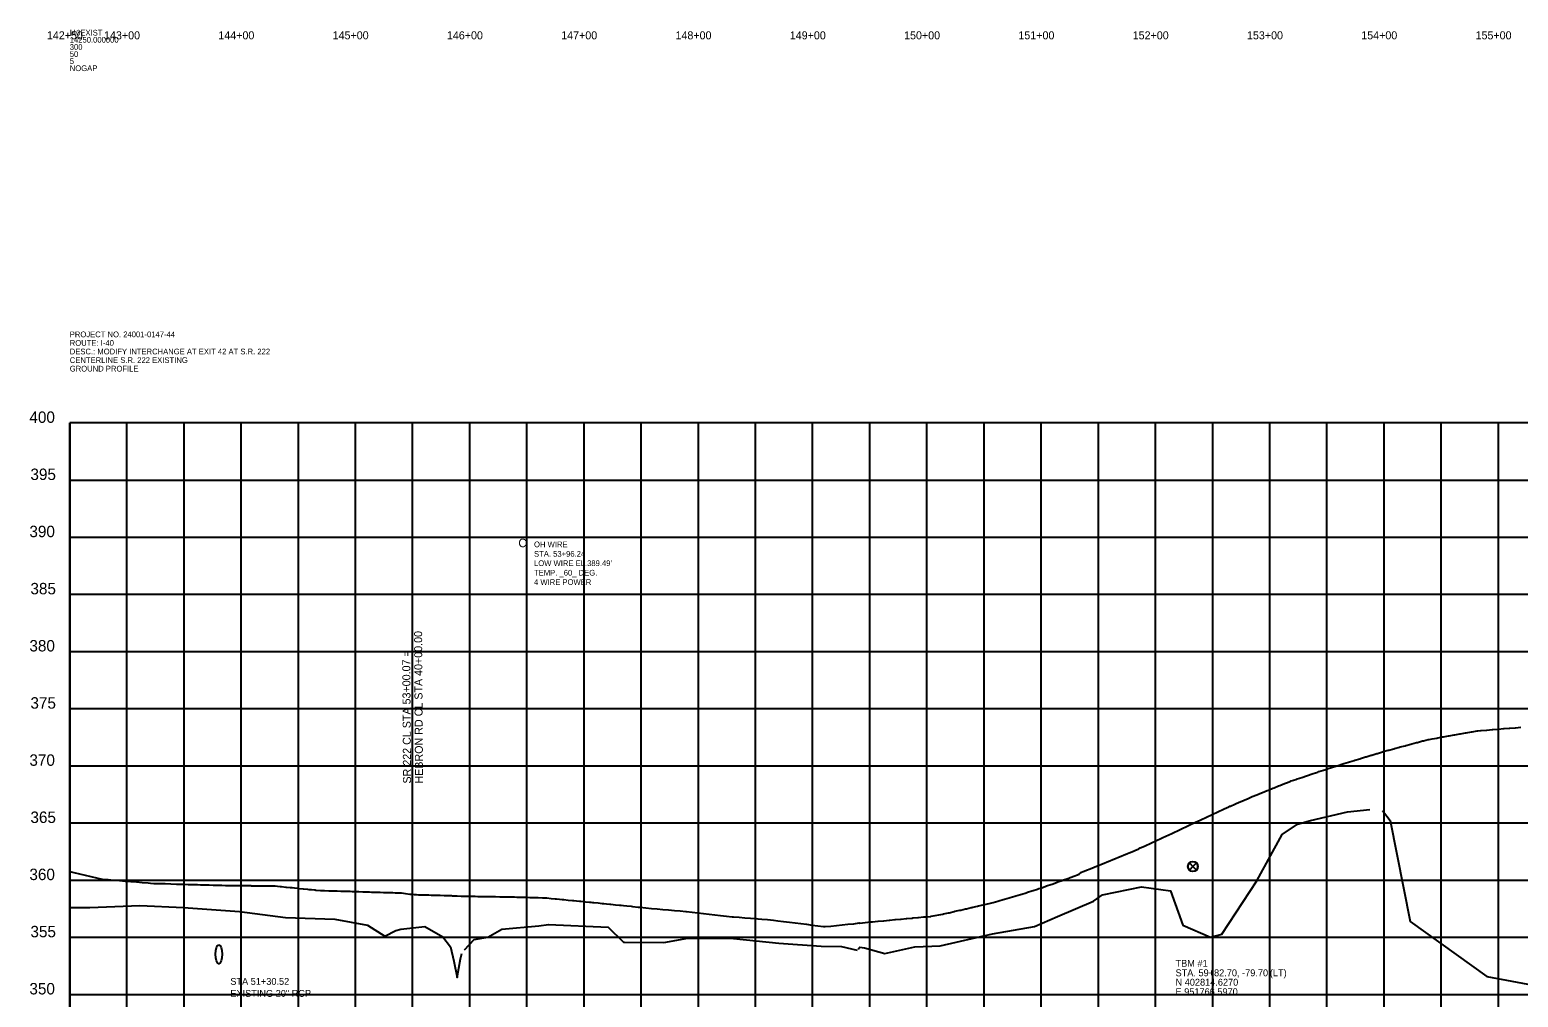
# Model space of a CAD drawing. Extents: x 941041 to 969446, y 397014 to 416764.
# Drawn here: x 960522 to 961824, y 403659 to 404505 of the extents above; entities that cross this region are included whole.
import ezdxf

# ---------------------------------------------------------------- set-up
doc = ezdxf.new("R2010")
doc.units = 0
for name, color, linetype in [('DESIGN - SHEET - Corner Text', 7, 'Continuous'), ('DESIGN - SHEET - Light Grid', 7, 'Continuous'), ('SURVEY - CENTERLINE - Preliminary Text', 7, 'Continuous'), ('SURVEY - PROFILE - Control with Text', 7, 'Continuous'), ('SURVEY - PROFILE - Drainage - Pipes and Culverts', 7, 'Continuous'), ('SURVEY - PROFILE - Drainage - Pipes and Culverts Text', 7, 'Continuous'), ('SURVEY - PROFILE - Ground Line with Text', 7, 'Continuous'), ('SURVEY - PROFILE - Project Information and Notes', 7, 'Continuous'), ('SURVEY - PROFILE - Utilities - Overhead Wire Crossings', 7, 'Continuous'), ('SURVEY - PROFILE - Utilities - Telephone with Text', 7, 'Continuous')]:
    doc.layers.add(name, color=color, linetype=linetype)

msp = doc.modelspace()

# ---------------------------------------------------------------- linework, layer by layer
at = {"layer": 'DESIGN - SHEET - Light Grid'}
for p, q in [((960556.5, 403161), (960556.5, 404161)), ((963106.5, 404161), (960556.5, 404161)), ((960556.5, 404161), (960556.5, 403161)), ((960606.5, 403161), (960606.5, 404161)), ((960656.5, 403161), (960656.5, 404161)), ((960706.5, 403161), (960706.5, 404161)), ((960756.5, 403161), (960756.5, 404161)), ((960806.5, 403161), (960806.5, 404161)), ((960856.5, 403161), (960856.5, 404161)), ((960906.5, 403161), (960906.5, 404161)), ((960956.5, 403161), (960956.5, 404161)), ((961006.5, 403161), (961006.5, 404161)), ((961056.5, 403161), (961056.5, 404161)), ((961106.5, 403161), (961106.5, 404161)), ((961156.5, 403161), (961156.5, 404161)), ((961206.5, 403161), (961206.5, 404161)), ((961256.5, 403161), (961256.5, 404161)), ((961306.5, 403161), (961306.5, 404161)), ((961356.5, 403161), (961356.5, 404161)), ((961406.5, 403161), (961406.5, 404161)), ((961456.5, 403161), (961456.5, 404161)), ((961506.5, 403161), (961506.5, 404161)), ((961556.5, 403161), (961556.5, 404161)), ((961606.5, 403161), (961606.5, 404161)), ((961656.5, 403161), (961656.5, 404161)), ((961706.5, 403161), (961706.5, 404161)), ((961756.5, 403161), (961756.5, 404161)), ((961806.5, 403161), (961806.5, 404161)), ((960556.5, 404111), (963106.5, 404111)), ((960556.5, 404061), (963106.5, 404061)), ((960556.5, 404011), (963106.5, 404011)), ((960556.5, 403961), (963106.5, 403961)), ((960556.5, 403911), (963106.5, 403911)), ((960556.5, 403861), (963106.5, 403861)), ((960556.5, 403811), (963106.5, 403811)), ((960556.5, 403761), (963106.5, 403761)), ((960556.5, 403711), (963106.5, 403711)), ((960556.5, 403661), (963106.5, 403661))]:
    msp.add_line(p, q, dxfattribs=at)
at = {"layer": 'SURVEY - CENTERLINE - Preliminary Text'}
msp.add_line((960856.5, 403720.1), (960856.5, 404017.2), dxfattribs=at)
at = {"layer": 'SURVEY - PROFILE - Control with Text'}
for p, q in [((961536.1, 403776), (961539.2, 403772.9)), ((961536.1, 403769.8), (961539.2, 403772.9)), ((961539.2, 403772.9), (961542.3, 403776)), ((961539.2, 403772.9), (961542.3, 403769.8))]:
    msp.add_line(p, q, dxfattribs=at)
for points in [[(961536.1, 403776), (961539.2, 403772.9), (961536.1, 403769.8), (961535.9, 403770.1), (961535.6, 403770.4), (961535.5, 403770.7), (961535.3, 403771), (961535.2, 403771.3), (961535.1, 403771.6), (961535, 403771.9), (961534.9, 403772.1), (961534.9, 403772.4), (961534.9, 403772.7), (961534.9, 403773), (961534.9, 403773.3), (961534.9, 403773.5), (961534.9, 403773.7), (961535, 403774), (961535.1, 403774.2), (961535.1, 403774.4), (961535.2, 403774.7), (961535.4, 403775), (961535.6, 403775.4), (961535.9, 403775.7)], [(961542.3, 403776), (961539.2, 403772.9), (961542.3, 403769.8), (961542.5, 403770), (961542.7, 403770.3), (961542.9, 403770.6), (961543.1, 403770.9), (961543.2, 403771.3), (961543.3, 403771.6), (961543.4, 403771.9), (961543.5, 403772.1), (961543.5, 403772.4), (961543.5, 403772.7), (961543.6, 403773), (961543.5, 403773.3), (961543.5, 403773.5), (961543.5, 403773.8), (961543.4, 403774), (961543.3, 403774.2), (961543.2, 403774.6), (961543.1, 403774.8), (961543, 403775), (961542.8, 403775.4), (961542.5, 403775.7)]]:
    msp.add_lwpolyline(points, close=True, dxfattribs=at)
msp.add_circle((961539.2, 403772.9), 4.35, dxfattribs=at)
at = {"layer": 'SURVEY - PROFILE - Drainage - Pipes and Culverts'}
msp.add_ellipse((960687, 403696.2), major_axis=(0, 8.33), ratio=0.35, dxfattribs=at)
at = {"layer": 'SURVEY - PROFILE - Ground Line with Text'}
msp.add_lwpolyline([(960556.5, 403768.5), (960560, 403767.7), (960565, 403766.6), (960570, 403765.4), (960575, 403764.2), (960580, 403763), (960585, 403761.8), (960590, 403761.4), (960595, 403761), (960600, 403760.6), (960605, 403760.2), (960610, 403759.8), (960615, 403759.4), (960620, 403759), (960625, 403758.5), (960627.2, 403758.3), (960630, 403758.1), (960630.5, 403758.1), (960635, 403758), (960640, 403757.9), (960645, 403757.7), (960650, 403757.6), (960655, 403757.5), (960655.9, 403757.4), (960660, 403757.3), (960663.4, 403757.2), (960665, 403757.2), (960667.1, 403757.1), (960668.2, 403757.1), (960670.9, 403757), (960672.9, 403757), (960673.2, 403756.9), (960674.6, 403756.9), (960677.8, 403756.8), (960678.4, 403756.8), (960682.1, 403756.7), (960682.8, 403756.7), (960683.2, 403756.7), (960685.8, 403756.6), (960687.8, 403756.6), (960688.2, 403756.5), (960689.6, 403756.5), (960692.8, 403756.4), (960693.3, 403756.4), (960697.1, 403756.3), (960698.1, 403756.3), (960699.9, 403756.3), (960700.4, 403756.2), (960700.8, 403756.2), (960704.5, 403756.2), (960704.9, 403756.2), (960705.4, 403756.2), (960708.3, 403756.2), (960709.9, 403756.2), (960710.4, 403756.2), (960712, 403756.2), (960714.9, 403756.2), (960715.4, 403756.1), (960715.8, 403756.1), (960719.5, 403756.1), (960719.9, 403756.1), (960720.4, 403756.1), (960723.2, 403756.1), (960724.9, 403756.1), (960726.1, 403756.1), (960727, 403756.1), (960730.1, 403756.1), (960730.7, 403756.1), (960734.1, 403756.1), (960734.5, 403756.1), (960735.1, 403756), (960735.7, 403755.9), (960736.2, 403755.9), (960738.2, 403755.7), (960740.7, 403755.4), (960741.2, 403755.4), (960741.9, 403755.3), (960745.7, 403754.9), (960746.2, 403754.9), (960749.4, 403754.6), (960750.7, 403754.4), (960751.2, 403754.4), (960753.2, 403754.2), (960755.7, 403753.9), (960756.2, 403753.9), (960756.9, 403753.8), (960760.7, 403753.4), (960761.1, 403753.4), (960764.4, 403753.1), (960765.7, 403752.9), (960766.1, 403752.9), (960768.1, 403752.7), (960770.7, 403752.4), (960771.1, 403752.4), (960771.9, 403752.3), (960775.8, 403751.9), (960778.8, 403751.8), (960779.3, 403751.8), (960783.1, 403751.7), (960783.8, 403751.7), (960786.8, 403751.6), (960788.8, 403751.5), (960790.6, 403751.5), (960793.8, 403751.4), (960794.3, 403751.4), (960798, 403751.3), (960798.8, 403751.2), (960801.8, 403751.2), (960803.7, 403751.1), (960805.5, 403751), (960808.7, 403751), (960809.3, 403750.9), (960813, 403750.8), (960813.7, 403750.8), (960816.7, 403750.7), (960817.5, 403750.7), (960818.7, 403750.7), (960820.5, 403750.6), (960821.1, 403750.6), (960824.2, 403750.5), (960826.2, 403750.5), (960828, 403750.4), (960831.1, 403750.3), (960831.7, 403750.3), (960835.4, 403750.2), (960836.2, 403750.2), (960839.2, 403750.1), (960841.2, 403750), (960842.9, 403750), (960846.2, 403749.8), (960846.7, 403749.8), (960850.4, 403749.3), (960854.1, 403748.8), (960855.4, 403748.6), (960855.8, 403748.6), (960856.2, 403748.6), (960857.9, 403748.5), (960859.9, 403748.3), (960861.6, 403748.2), (960862.3, 403748.1), (960865.4, 403748.1), (960869.1, 403748), (960870.6, 403748), (960872.8, 403747.9), (960875.6, 403747.8), (960876.6, 403747.8), (960880.6, 403747.7), (960884.1, 403747.6), (960885.6, 403747.5), (960887.8, 403747.5), (960890.6, 403747.4), (960891.5, 403747.3), (960895.6, 403747.2), (960899, 403747.1), (960900.6, 403747), (960902.8, 403746.9), (960903.6, 403746.9), (960906.5, 403746.9), (960908.6, 403746.9), (960910.2, 403746.9), (960911.3, 403746.9), (960913.6, 403746.8), (960914, 403746.8), (960917.7, 403746.8), (960918.6, 403746.7), (960921.5, 403746.7), (960923.7, 403746.7), (960925.2, 403746.6), (960928.6, 403746.6), (960928.9, 403746.6), (960932.7, 403746.5), (960933.6, 403746.5), (960936.4, 403746.5), (960938.6, 403746.4), (960940.2, 403746.4), (960940.6, 403746.4), (960943.9, 403746.3), (960945.6, 403746.3), (960947.6, 403746.2), (960950.6, 403746.1), (960951.4, 403746.1), (960955.1, 403746), (960955.7, 403746), (960958.9, 403745.9), (960960.6, 403745.9), (960962.6, 403745.8), (960965.6, 403745.7), (960966.3, 403745.7), (960970.1, 403745.6), (960970.6, 403745.6), (960972.4, 403745.5), (960973.8, 403745.4), (960977.6, 403745), (960981.3, 403744.6), (960982.4, 403744.5), (960985, 403744.3), (960987.4, 403744.1), (960988.8, 403743.9), (960992.5, 403743.6), (960996.3, 403743.2), (960997.4, 403743.1), (961000, 403742.8), (961002.6, 403742.6), (961003.7, 403742.5), (961007.6, 403742.1), (961011.2, 403741.8), (961012.4, 403741.7), (961013.9, 403741.5), (961015, 403741.4), (961018.9, 403741), (961022.4, 403740.6), (961023.9, 403740.5), (961026.2, 403740.3), (961028.9, 403740), (961029.9, 403739.9), (961033.9, 403739.5), (961037.4, 403739.1), (961038.9, 403739), (961041.1, 403738.8), (961043.9, 403738.5), (961047.8, 403738.1), (961048.9, 403738), (961053.9, 403737.4), (961055.5, 403737.3), (961060.5, 403736.8), (961065.5, 403736.3), (961070.5, 403735.9), (961075.5, 403735.4), (961080.5, 403734.9), (961085.5, 403734.5), (961090.5, 403734), (961095.4, 403733.5), (961096, 403733.5), (961101, 403732.9), (961106, 403732.4), (961111, 403731.8), (961116, 403731.3), (961121, 403730.7), (961126, 403730.1), (961131, 403729.6), (961136, 403729), (961137.2, 403728.9), (961142.2, 403728.5), (961147.1, 403728.1), (961152.1, 403727.7), (961157.1, 403727.3), (961158.4, 403727.2), (961162.1, 403726.8), (961167.1, 403726.4), (961172.1, 403725.9), (961176.1, 403725.5), (961181.1, 403724.9), (961186.1, 403724.3), (961191.1, 403723.6), (961196.1, 403723), (961201.1, 403722.4), (961206.1, 403721.7), (961211.1, 403721.1), (961216.1, 403720.5), (961217.5, 403720.3), (961222.4, 403720.8), (961227.4, 403721.4), (961232.4, 403721.9), (961237.4, 403722.4), (961242.4, 403722.9), (961247.2, 403723.5), (961247.7, 403723.4), (961252.5, 403723.9), (961257.1, 403724.4), (961258.5, 403724.5), (961258.8, 403724.6), (961263.5, 403725), (961263.8, 403725.1), (961268.4, 403725.5), (961268.9, 403725.5), (961273.4, 403725.9), (961273.9, 403726), (961278.4, 403726.4), (961278.9, 403726.4), (961283.4, 403726.9), (961283.9, 403726.9), (961288.4, 403727.3), (961288.9, 403727.4), (961293.6, 403727.8), (961294, 403727.9), (961298.6, 403728.3), (961299, 403728.4), (961303.6, 403728.8), (961304.7, 403728.9), (961305.2, 403729), (961309.3, 403729.2), (961309.8, 403729.3), (961310.3, 403729.4), (961320.4, 403731.3), (961321, 403731.4), (961325.3, 403732.4), (961326, 403732.5), (961330.3, 403733.5), (961331, 403733.7), (961335.3, 403734.6), (961336.1, 403734.8), (961340.3, 403735.8), (961341.1, 403735.9), (961345.3, 403736.9), (961345.8, 403737), (961346.6, 403737.2), (961350.8, 403738.2), (961351.7, 403738.4), (961355.8, 403739.4), (961356.7, 403739.6), (961360.8, 403740.5), (961363.4, 403741.1), (961364.3, 403741.4), (961368.4, 403742.6), (961369.3, 403742.9), (961373.3, 403744.1), (961374.3, 403744.4), (961378.3, 403745.6), (961379.3, 403745.9), (961383.3, 403747.1), (961384.3, 403747.3), (961388.2, 403748.5), (961389.4, 403748.8), (961393.2, 403750), (961394.5, 403750.4), (961398.3, 403751.5), (961399.5, 403752), (961403.3, 403753.1), (961404.5, 403753.6), (961406.2, 403754.1), (961409.9, 403755.4), (961411.2, 403755.9), (961414.9, 403757.2), (961416.1, 403757.6), (961419.9, 403758.9), (961421.1, 403759.4), (961424.8, 403760.7), (961426.1, 403761.2), (961429.8, 403762.5), (961431.1, 403763), (961431.9, 403763.3), (961435.9, 403764.8), (961437.2, 403765.2), (961439.6, 403766.1), (961441.8, 403767.9), (961443.2, 403768.4), (961447.1, 403770), (961448.5, 403770.5), (961452.1, 403772), (961453.5, 403772.6), (961457.1, 403774.1), (961458.5, 403774.6), (961462.1, 403776.1), (961463.5, 403776.7), (961467.1, 403778.2), (961468.4, 403778.7), (961472.1, 403780.2), (961473.4, 403780.8), (961477.1, 403782.3), (961478.4, 403782.8), (961482.1, 403784.3), (961483.4, 403784.9), (961487.1, 403786.3), (961488.4, 403786.9), (961491.9, 403788.5), (961493.1, 403789.1), (961496.8, 403790.8), (961498.1, 403791.3), (961501.8, 403793.1), (961503.1, 403793.6), (961506.8, 403795.3), (961507.4, 403795.6), (961511.2, 403797.3), (961512.4, 403797.9), (961516.2, 403799.7), (961517.4, 403800.3), (961521.2, 403802.1), (961522.4, 403802.7), (961526.2, 403804.4), (961527.4, 403805), (961531.1, 403806.8), (961532.4, 403807.4), (961535.8, 403809), (961537, 403809.6), (961540.8, 403811.3), (961541.6, 403811.7), (961545.4, 403813.4), (961546.6, 403814), (961550.4, 403815.7), (961551.6, 403816.3), (961555.5, 403818), (961556.6, 403818.6), (961560.5, 403820.4), (961561.6, 403821), (961565.5, 403822.7), (961566.6, 403823.3), (961570.5, 403825), (961571.6, 403825.6), (961572.1, 403825.8), (961576, 403827.5), (961577, 403827.9), (961581, 403829.7), (961582, 403830.1), (961586, 403831.9), (961587, 403832.2), (961591, 403834), (961592, 403834.4), (961594.2, 403835.3), (961595.2, 403835.7), (961599.2, 403837.3), (961600.2, 403837.7), (961604.2, 403839.3), (961605.2, 403839.7), (961609.2, 403841.4), (961610.2, 403841.7), (961614.2, 403843.4), (961615.2, 403843.8), (961619.2, 403845.4), (961620.2, 403845.8), (961624.3, 403847.4), (961625.3, 403847.8), (961629.3, 403849.1), (961630.3, 403849.5), (961634.5, 403850.9), (961638.5, 403852.2), (961639.5, 403852.6), (961643.5, 403853.9), (961644.5, 403854.2), (961648.5, 403855.5), (961649.5, 403855.9), (961653.5, 403857.2), (961654.5, 403857.5), (961658.5, 403858.8), (961659.5, 403859.1), (961660.4, 403859.4), (961661.4, 403859.7), (961665.4, 403861), (961666.3, 403861.3), (961670.4, 403862.6), (961671.3, 403862.9), (961675.4, 403864.1), (961676.2, 403864.4), (961680.4, 403865.7), (961680.9, 403865.8), (961685.1, 403867.1), (961685.8, 403867.4), (961690.1, 403868.7), (961690.8, 403868.9), (961695.1, 403870.2), (961695.8, 403870.4), (961700.1, 403871.7), (961700.8, 403871.9), (961705.1, 403873.3), (961705.7, 403873.5), (961710, 403874.6), (961710.6, 403874.8), (961715, 403875.9), (961715.6, 403876.1), (961719.9, 403877.3), (961720.6, 403877.5), (961724.9, 403878.6), (961725.6, 403878.8), (961729.9, 403880), (961730.6, 403880.2), (961734.9, 403881.3), (961735.6, 403881.5), (961740.1, 403882.7), (961740.8, 403882.9), (961745.1, 403884), (961745.8, 403884.1), (961748.4, 403884.6), (961752.7, 403885.3), (961753.4, 403885.5), (961757.7, 403886.2), (961758.4, 403886.4), (961762.7, 403887.1), (961763.4, 403887.2), (961767.7, 403888), (961768.4, 403888.1), (961772.7, 403888.9), (961773.4, 403889), (961777.8, 403889.8), (961778.4, 403889.9), (961782.8, 403890.7), (961783.4, 403890.8), (961787.8, 403891.5), (961788.4, 403891.6), (961790.9, 403891.8), (961791.5, 403891.9), (961796, 403892.3), (961796.5, 403892.3), (961801, 403892.7), (961801.5, 403892.7), (961806, 403893.1), (961806.5, 403893.1), (961811, 403893.5), (961811.5, 403893.5), (961816, 403893.9), (961816.5, 403893.9), (961821, 403894.3), (961821.5, 403894.3), (961826, 403894.7)], dxfattribs=at)
at = {"layer": 'SURVEY - PROFILE - Utilities - Telephone with Text'}
for points in [[(961246.4, 403700.6), (961247.9, 403702.3), (961251.8, 403701.7), (961269.5, 403696.8), (961295.8, 403702.6), (961318.2, 403703.6), (961363.8, 403714.1), (961400.7, 403720.4), (961420.7, 403729.2), (961452.3, 403742.5), (961460.1, 403748.2), (961494.2, 403755.1), (961519.6, 403751.6), (961530.5, 403721.7), (961554.5, 403711.1), (961564.6, 403713.6), (961595.1, 403760.4), (961617.3, 403800.9), (961630.6, 403809.8), (961642.2, 403813.2), (961674.5, 403820.7), (961694, 403822.7)], [(961705, 403821.8), (961711.7, 403813.2), (961729.4, 403724.9), (961796.5, 403676.7), (961844.9, 403667.5)], [(960556.5, 403737.1), (960574, 403737), (960617.8, 403738.7), (960655.9, 403736.9), (960660, 403736.7), (960705, 403733.6), (960745.3, 403728.4), (960788.5, 403726.9), (960817.1, 403721.6), (960832.2, 403712), (960841.9, 403716.9), (960846.1, 403718.2), (960867.1, 403720.4), (960883, 403711.4), (960889.5, 403702.5), (960892.6, 403690.2), (960895.5, 403675.8), (960898.4, 403692), (960899.4, 403696.9)], [(960902, 403700.1), (960910.4, 403709.1), (960922.4, 403711.1), (960934.4, 403718.1), (960967, 403721.1), (960975.5, 403722.3), (961027.7, 403719.7), (961041.1, 403706.6), (961042, 403706.6), (961076.4, 403706.4), (961097.3, 403710.1), (961137.1, 403710), (961176.8, 403705.7), (961213.8, 403703.2), (961231.7, 403702.9), (961245.3, 403699.8)]]:
    msp.add_lwpolyline(points, dxfattribs=at)

# ---------------------------------------------------------------- texts
at = {"layer": 'DESIGN - SHEET - Corner Text'}
for s, height, p in [('142+50', 7, (960536.5, 404496.5)), ('143+00', 7, (960586.5, 404496.5)), ('144+00', 7, (960686.5, 404496.5)), ('145+00', 7, (960786.5, 404496.5)), ('146+00', 7, (960886.5, 404496.5)), ('147+00', 7, (960986.5, 404496.5)), ('148+00', 7, (961086.5, 404496.5)), ('149+00', 7, (961186.5, 404496.5)), ('150+00', 7, (961286.5, 404496.5)), ('151+00', 7, (961386.5, 404496.5)), ('152+00', 7, (961486.5, 404496.5)), ('153+00', 7, (961586.5, 404496.5)), ('154+00', 7, (961686.5, 404496.5)), ('155+00', 7, (961786.5, 404496.5)), ('400', 10, (960521.2, 404161)), ('395', 10, (960522.1, 404111)), ('390', 10, (960521.2, 404061)), ('385', 10, (960522.1, 404011)), ('380', 10, (960521.2, 403961)), ('375', 10, (960522.1, 403911)), ('370', 10, (960521.2, 403861)), ('365', 10, (960522.1, 403811)), ('360', 10, (960521.2, 403761)), ('355', 10, (960522.1, 403711)), ('350', 10, (960521.2, 403661))]:
    msp.add_text(s, height=height, dxfattribs=at).set_placement(p)
at = {"layer": 'DESIGN - SHEET - Light Grid'}
for s, height, p in [('14250.000000', 4.998, (960556.5, 404493.6)), ('I40EXIST', 5, (960556.5, 404499.8)), ('300', 5, (960556.5, 404487.3)), ('50', 5, (960556.5, 404481.1)), ('5', 5, (960556.5, 404474.9)), ('NOGAP', 5, (960556.5, 404468.7))]:
    msp.add_text(s, height=height, dxfattribs=at).set_placement(p)
at = {"layer": 'SURVEY - CENTERLINE - Preliminary Text'}
for s, p in [('HEBRON RD CL STA 40+00.00', (960865.6, 403845.5)), ('SR 222 CL STA 53+00.07 =', (960855.1, 403845.5))]:
    msp.add_text(s, height=7, rotation=90.3583, dxfattribs=at).set_placement(p)
at = {"layer": 'SURVEY - PROFILE - Control with Text'}
for s, p in [('TBM #1', (961524, 403685.2)), ("STA. 59+82.70, -79.70'(LT)", (961524, 403676.9)), ('N 402814.6270', (961524, 403668.7)), ('E 951766.5970', (961524, 403660.4))]:
    msp.add_text(s, height=6, dxfattribs=at).set_placement(p)
at = {"layer": 'SURVEY - PROFILE - Drainage - Pipes and Culverts Text'}
for s, p in [('STA 51+30.52', (960697, 403669.4)), ('EXISTING 20" RCP', (960697, 403658.9))]:
    msp.add_text(s, height=6, dxfattribs=at).set_placement(p)
at = {"layer": 'SURVEY - PROFILE - Project Information and Notes'}
for s, p in [('PROJECT NO. 24001-0147-44', (960556.5, 404235.9)), ('ROUTE: I-40', (960556.5, 404228.4)), ('DESC.: MODIFY INTERCHANGE AT EXIT 42 AT S.R. 222', (960556.5, 404220.9)), ('CENTERLINE S.R. 222 EXISTING', (960556.5, 404213.4)), ('GROUND PROFILE', (960556.5, 404205.9))]:
    msp.add_text(s, height=4.998, dxfattribs=at).set_placement(p)
at = {"layer": 'SURVEY - PROFILE - Utilities - Overhead Wire Crossings'}
for s, height, p in [('C', 7.5, (960949, 404052.2)), ('OH WIRE', 5, (960962.7, 404052.2)), ('STA. 53+96.24', 5, (960962.7, 404043.9)), ('TEMP. _60_ DEG.', 5, (960962.7, 404027.4)), ("LOW WIRE EL.389.49'", 5, (960962.7, 404035.7)), ('4 WIRE POWER', 5, (960962.7, 404019.2))]:
    msp.add_text(s, height=height, dxfattribs=at).set_placement(p)

doc.saveas('drawing.dxf')
